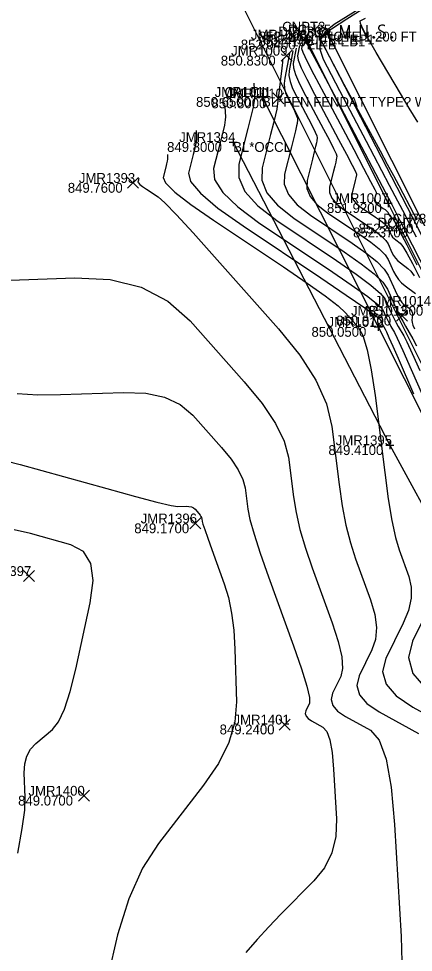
# Model space of a CAD drawing. Extents: x 1654928 to 1810050, y 486881 to 626330.
# Drawn here: x 1801297.5 to 1801345.6, y 489876.6 to 489990.4 of the extents above; entities that cross this region are included whole.
import ezdxf

# ---------------------------------------------------------------- set-up
doc = ezdxf.new("R2010")
doc.units = 0
for name, color, linetype in [('DT_X_Contour_Major', 7, 'Continuous'), ('DT_X_Contour_Minor', 7, 'Continuous'), ('PV_X_EOP', 7, 'Continuous'), ('PV_X_Shoulder', 7, 'Continuous'), ('RD_X_Fence', 7, 'Continuous'), ('RW_X_Esmt_SH', 7, 'Continuous'), ('SV_P_Control_Cells_Set', 7, 'Continuous'), ('SV_X_Break_Lines', 7, 'Continuous'), ('SV_X_Occupation_Line', 7, 'Continuous'), ('SV_X_Random_Point', 7, 'Continuous'), ('SV_X_Shot_Marker', 7, 'Continuous'), ('SV_X_Text_Comment', 7, 'Continuous'), ('SV_X_Text_Elevation', 7, 'Continuous'), ('SV_X_Text_Name', 7, 'Continuous')]:
    doc.layers.add(name, color=color, linetype=linetype)

msp = doc.modelspace()

# ---------------------------------------------------------------- linework, layer by layer
at = {"layer": 'DT_X_Contour_Major'}
for points in [[(1801332.52, 489987.76), (1801332.49, 489987.64), (1801332.55, 489987.5), (1801332.74, 489987.12), (1801333.06, 489986.51), (1801333.51, 489985.67), (1801335.91, 489981.18), (1801341.4, 489970.75), (1801342.57, 489968.52), (1801342.99, 489967.71), (1801343.65, 489966.42), (1801344.55, 489964.66), (1801350.2, 489953.61)], [(1801330.52, 489986.14), (1801329.94, 489983.11), (1801329.87, 489982.48), (1801329.89, 489981.88), (1801330.02, 489981.32), (1801330.25, 489980.78), (1801330.98, 489979.41), (1801331.22, 489978.94), (1801331.38, 489978.55), (1801331.47, 489978.26), (1801331.49, 489978.04), (1801331.43, 489977.6), (1801331.38, 489977.3), (1801331.24, 489976.72), (1801331.04, 489975.88), (1801330.76, 489974.77), (1801329.91, 489971.44), (1801329.87, 489970.19), (1801330.38, 489968.94), (1801331.45, 489967.67), (1801333.07, 489966.41), (1801338.14, 489963.02), (1801339.84, 489961.82), (1801341.15, 489960.77), (1801342.05, 489959.86), (1801342.56, 489959.1), (1801343.39, 489957.26), (1801343.69, 489956.63), (1801343.97, 489956.14), (1801344.23, 489955.77), (1801344.47, 489955.54), (1801345.09, 489955.08), (1801345.29, 489954.9), (1801345.43, 489954.71), (1801345.5, 489954.49), (1801345.51, 489954.27), (1801345.44, 489953.64), (1801345.46, 489953.37), (1801345.57, 489953.01), (1801345.76, 489952.58)], [(1801315.62, 489973.84), (1801315.65, 489973.38), (1801315.64, 489973.24), (1801315.6, 489973), (1801315.52, 489972.68), (1801315.42, 489972.26), (1801315.11, 489971.02), (1801315.4, 489970.35), (1801316.53, 489969.25), (1801318.48, 489967.74), (1801321.26, 489965.82), (1801329.79, 489960.12), (1801332.65, 489958.16), (1801334.87, 489956.58), (1801336.43, 489955.37), (1801337.35, 489954.52), (1801338.9, 489952.77), (1801339.47, 489951.76), (1801340, 489950.03), (1801340.49, 489947.59), (1801340.95, 489944.44), (1801342.12, 489935.09), (1801342.56, 489931.87), (1801343, 489929.22), (1801343.45, 489927.14), (1801343.89, 489925.64), (1801345.07, 489922.38), (1801345.36, 489921.11), (1801345.34, 489919.74), (1801345.01, 489918.27), (1801344.37, 489916.7), (1801342.26, 489912.4), (1801341.87, 489910.82), (1801342.29, 489909.3), (1801343.51, 489907.86), (1801345.55, 489906.48), (1801352.05, 489902.89)], [(1801297.36, 489888.67), (1801297.9, 489891.68), (1801298.21, 489893.94), (1801298.28, 489895.45), (1801298.16, 489898.49), (1801298.22, 489899.56), (1801298.47, 489900.51), (1801298.92, 489901.34), (1801299.58, 489902.05), (1801301.6, 489903.77), (1801302.34, 489904.71), (1801303.06, 489906.25), (1801303.76, 489908.38), (1801304.43, 489911.11), (1801306.21, 489919.18), (1801306.56, 489921.9), (1801306.28, 489923.98), (1801305.37, 489925.44), (1801303.83, 489926.27), (1801298.9, 489927.65), (1801296.93, 489928.07)]]:
    msp.add_lwpolyline(points, dxfattribs=at)
at = {"layer": 'DT_X_Contour_Minor'}
for points in [[(1801342.25, 489993.6), (1801335.96, 489989.67), (1801334.86, 489988.77), (1801334.27, 489987.77), (1801334.19, 489986.66), (1801334.61, 489985.44), (1801337.11, 489980.68), (1801339.85, 489975.46), (1801342.68, 489970.08), (1801343.68, 489968.17), (1801344.56, 489966.49), (1801345.31, 489965.02), (1801345.95, 489963.78)], [(1801340.16, 489991.98), (1801337.52, 489990.31), (1801335.63, 489989.11), (1801334.52, 489988.36), (1801334.17, 489988.07), (1801334.51, 489987.41), (1801337.15, 489982.38), (1801341.56, 489974.28), (1801342.44, 489972.65), (1801343.2, 489971.25), (1801343.84, 489970.06), (1801344.35, 489969.1), (1801346.06, 489965.87)], [(1801346.15, 489977.78), (1801345.12, 489979.46), (1801344.05, 489981.26), (1801341.1, 489986.23), (1801340.15, 489987.87), (1801339.51, 489989.06), (1801339.17, 489989.8), (1801339.13, 489990.09), (1801339.45, 489990.26)], [(1801339.45, 489990.26), (1801339.76, 489990.45)], [(1801332.12, 489987.43), (1801331.98, 489986.74), (1801332.13, 489986.28), (1801332.63, 489985.22), (1801333.48, 489983.56), (1801334.68, 489981.29), (1801338.34, 489974.42), (1801339.54, 489972.16), (1801340.4, 489970.54), (1801340.92, 489969.56), (1801341.09, 489969.22), (1801341.08, 489969.16), (1801341.07, 489969.12), (1801341.03, 489968.94), (1801340.88, 489968.36), (1801340.88, 489968.2), (1801340.94, 489968.03), (1801341.08, 489967.87), (1801341.29, 489967.7), (1801341.95, 489967.26), (1801342.18, 489967.1), (1801342.35, 489966.97), (1801342.46, 489966.85), (1801342.53, 489966.75), (1801342.64, 489966.51), (1801342.68, 489966.42), (1801342.74, 489966.35), (1801342.8, 489966.28), (1801342.88, 489966.21), (1801343.08, 489966.06), (1801343.33, 489965.66), (1801343.9, 489964.58), (1801344.82, 489962.82), (1801346.06, 489960.37)], [(1801330.92, 489986.46), (1801330.45, 489984.02), (1801330.43, 489983.43), (1801330.58, 489982.72), (1801330.88, 489981.88), (1801331.35, 489980.91), (1801332.82, 489978.16), (1801333.3, 489977.24), (1801333.64, 489976.55), (1801333.83, 489976.08), (1801333.89, 489975.84), (1801333.84, 489975.49), (1801333.8, 489975.25), (1801333.7, 489974.8), (1801333.53, 489974.15), (1801333.32, 489973.27), (1801332.65, 489970.67), (1801332.62, 489969.69), (1801333.02, 489968.71), (1801333.86, 489967.72), (1801335.13, 489966.73), (1801339.09, 489964.08), (1801340.43, 489963.14), (1801341.45, 489962.32), (1801342.16, 489961.61), (1801342.55, 489961.01), (1801343.2, 489959.57), (1801343.47, 489959.06), (1801343.8, 489958.59), (1801344.18, 489958.17), (1801344.62, 489957.8), (1801345.87, 489956.88)], [(1801331.32, 489986.79), (1801330.96, 489984.92), (1801331, 489984.38), (1801331.26, 489983.55), (1801331.75, 489982.44), (1801332.46, 489981.03), (1801334.66, 489976.91), (1801335.38, 489975.55), (1801335.89, 489974.55), (1801336.19, 489973.91), (1801336.29, 489973.63), (1801336.26, 489973.38), (1801336.22, 489973.21), (1801336.15, 489972.89), (1801336.03, 489972.41), (1801335.87, 489971.78), (1801335.39, 489969.9), (1801335.37, 489969.19), (1801335.66, 489968.48), (1801336.27, 489967.77), (1801337.18, 489967.06), (1801340.05, 489965.14), (1801341.01, 489964.46), (1801341.75, 489963.87), (1801342.26, 489963.35), (1801342.55, 489962.92), (1801343.01, 489961.88), (1801343.21, 489961.51), (1801343.45, 489961.17), (1801343.72, 489960.87), (1801344.04, 489960.61), (1801344.94, 489959.94), (1801345.3, 489959.59), (1801345.72, 489959.03)], [(1801331.72, 489987.11), (1801331.47, 489985.83), (1801331.56, 489985.33), (1801331.94, 489984.39), (1801332.61, 489983), (1801333.57, 489981.16), (1801336.5, 489975.66), (1801337.46, 489973.85), (1801338.15, 489972.54), (1801338.56, 489971.74), (1801338.69, 489971.43), (1801338.67, 489971.27), (1801338.65, 489971.17), (1801338.6, 489970.97), (1801338.53, 489970.67), (1801338.14, 489969.13), (1801338.12, 489968.7), (1801338.3, 489968.26), (1801338.67, 489967.82), (1801339.24, 489967.38), (1801341, 489966.2), (1801341.59, 489965.78), (1801342.05, 489965.42), (1801342.36, 489965.1), (1801342.54, 489964.84), (1801342.83, 489964.2), (1801342.95, 489963.97), (1801343.09, 489963.76), (1801343.26, 489963.57), (1801343.46, 489963.41), (1801344.01, 489963), (1801344.32, 489962.63), (1801344.81, 489961.81), (1801345.5, 489960.54), (1801346.38, 489958.84)], [(1801329.65, 489985.43), (1801329.67, 489985.14), (1801329.66, 489985.01), (1801329.63, 489984.73), (1801329.59, 489984.29), (1801329.51, 489983.71), (1801329.14, 489980.66), (1801329.02, 489979.71), (1801328.95, 489979.34), (1801328.79, 489978.64), (1801328.54, 489977.62), (1801328.2, 489976.26), (1801327.17, 489972.21), (1801327.12, 489970.69), (1801327.74, 489969.16), (1801329.04, 489967.63), (1801331.02, 489966.08), (1801337.19, 489961.96), (1801339.25, 489960.51), (1801340.82, 489959.28), (1801341.89, 489958.25), (1801342.46, 489957.42), (1801343.33, 489955.5), (1801343.65, 489954.8), (1801343.98, 489954.13), (1801344.32, 489953.5), (1801344.66, 489952.9), (1801345.57, 489951.34), (1801346.01, 489950.51)], [(1801326.15, 489982.53), (1801326.23, 489980.93), (1801326.2, 489980.42), (1801326.06, 489979.6), (1801325.8, 489978.45), (1801325.44, 489976.99), (1801324.34, 489972.66), (1801324.32, 489971.01), (1801325.08, 489969.31), (1801326.63, 489967.56), (1801328.96, 489965.76), (1801336.23, 489960.9), (1801338.65, 489959.24), (1801340.44, 489957.9), (1801341.61, 489956.88), (1801342.16, 489956.19), (1801342.8, 489954.79), (1801343.04, 489954.27), (1801343.28, 489953.78), (1801343.52, 489953.32), (1801343.77, 489952.88), (1801344.44, 489951.73), (1801344.82, 489950.98), (1801345.48, 489949.56), (1801346.42, 489947.49)], [(1801322.64, 489979.63), (1801322.71, 489978.41), (1801322.68, 489978.03), (1801322.57, 489977.4), (1801322.38, 489976.53), (1801322.1, 489975.41), (1801321.26, 489972.11), (1801321.38, 489970.76), (1801322.36, 489969.2), (1801324.2, 489967.43), (1801326.91, 489965.43), (1801335.28, 489959.84), (1801338.05, 489957.96), (1801340.07, 489956.52), (1801341.34, 489955.52), (1801341.86, 489954.97), (1801342.27, 489954.07), (1801342.42, 489953.74), (1801342.57, 489953.43), (1801342.73, 489953.13), (1801342.89, 489952.85), (1801343.31, 489952.13), (1801343.64, 489951.45), (1801344.32, 489949.95), (1801345.35, 489947.63), (1801346.73, 489944.5)], [(1801319.13, 489976.74), (1801319.18, 489975.9), (1801319.16, 489975.63), (1801319.08, 489975.2), (1801318.95, 489974.6), (1801318.76, 489973.83), (1801318.18, 489971.56), (1801318.44, 489970.52), (1801319.64, 489969.1), (1801321.77, 489967.3), (1801324.86, 489965.11), (1801334.33, 489958.78), (1801337.44, 489956.68), (1801339.69, 489955.14), (1801341.06, 489954.16), (1801341.56, 489953.74), (1801341.73, 489953.35), (1801341.8, 489953.21), (1801341.87, 489953.08), (1801341.93, 489952.95), (1801342, 489952.83), (1801342.18, 489952.52), (1801342.33, 489952.21), (1801342.64, 489951.53), (1801343.11, 489950.47), (1801343.75, 489949.02), (1801345.65, 489944.67)], [(1801312.11, 489970.94), (1801312.12, 489970.87), (1801312.12, 489970.84), (1801312.11, 489970.8), (1801312.08, 489970.68), (1801312.03, 489970.47), (1801312.08, 489970.36), (1801312.27, 489970.18), (1801312.59, 489969.93), (1801313.05, 489969.61), (1801314.48, 489968.66), (1801315.31, 489967.93), (1801316.73, 489966.48), (1801318.76, 489964.29), (1801321.38, 489961.36), (1801329.16, 489952.59), (1801331.76, 489949.38), (1801333.71, 489946.33), (1801335.01, 489943.43), (1801335.67, 489940.69), (1801336.56, 489933.59), (1801336.94, 489931.03), (1801337.4, 489928.67), (1801337.95, 489926.51), (1801338.58, 489924.54), (1801340.39, 489919.56), (1801340.91, 489917.78), (1801341.11, 489916.17), (1801341, 489914.73), (1801340.57, 489913.45), (1801339.01, 489910.28), (1801338.73, 489909.12), (1801339.03, 489908), (1801339.94, 489906.94), (1801341.44, 489905.92), (1801346.23, 489903.28)], [(1801282.93, 489958.03), (1801304.31, 489958.79), (1801308.63, 489958.58), (1801312.42, 489957.64), (1801315.68, 489955.96), (1801318.41, 489953.55), (1801325, 489946.13), (1801327.18, 489943.47), (1801328.81, 489941.05), (1801329.88, 489938.88), (1801330.39, 489936.94), (1801330.99, 489932.09), (1801331.31, 489930.19), (1801331.79, 489928.12), (1801332.45, 489925.87), (1801333.27, 489923.44), (1801335.7, 489916.75), (1801336.45, 489914.46), (1801336.88, 489912.61), (1801336.98, 489911.19), (1801336.77, 489910.2), (1801335.77, 489908.17), (1801335.58, 489907.42), (1801335.78, 489906.7), (1801336.36, 489906.01), (1801337.33, 489905.36), (1801340.4, 489903.66), (1801341.45, 489902.47), (1801342.29, 489900.15), (1801342.91, 489896.72), (1801343.32, 489892.16), (1801344.13, 489878.53), (1801344.24, 489873.89)], [(1801297.29, 489944.68), (1801299.8, 489944.54), (1801302.56, 489944.57), (1801310.28, 489944.84), (1801312.97, 489944.75), (1801315.28, 489944.25), (1801317.18, 489943.36), (1801318.7, 489942.07), (1801322.22, 489938.1), (1801323.39, 489936.68), (1801324.26, 489935.39), (1801324.83, 489934.22), (1801325.11, 489933.19), (1801325.43, 489930.6), (1801325.68, 489929.35), (1801326.19, 489927.56), (1801326.95, 489925.23), (1801327.96, 489922.35), (1801331.01, 489913.94), (1801331.99, 489911.14), (1801332.64, 489909.04), (1801332.97, 489907.65), (1801332.97, 489906.96), (1801332.52, 489906.05), (1801332.44, 489905.72), (1801332.53, 489905.4), (1801332.79, 489905.09), (1801333.21, 489904.8), (1801334.58, 489904.05), (1801335.05, 489903.52), (1801335.42, 489902.49), (1801335.7, 489900.96), (1801335.88, 489898.94), (1801336.24, 489892.88), (1801336.17, 489890.7), (1801335.69, 489888.71), (1801334.79, 489886.91), (1801333.48, 489885.3), (1801329.45, 489881.26), (1801327.97, 489879.72), (1801326.55, 489878.17), (1801325.2, 489876.58)], [(1801293.96, 489937), (1801297.65, 489936.06), (1801308.21, 489933.11), (1801311.72, 489932.14), (1801314.34, 489931.45), (1801316.06, 489931.05), (1801316.88, 489930.92), (1801317.89, 489930.95), (1801318.24, 489930.94), (1801318.54, 489930.88), (1801318.79, 489930.76), (1801318.99, 489930.59), (1801319.45, 489930.08), (1801319.6, 489929.89), (1801319.71, 489929.72), (1801319.79, 489929.57), (1801319.82, 489929.43), (1801319.87, 489929.1), (1801319.95, 489928.79), (1801320.18, 489928.12), (1801320.54, 489927.09), (1801321.04, 489925.7), (1801322.56, 489921.51), (1801323.07, 489919.83), (1801323.45, 489917.95), (1801323.71, 489915.85), (1801323.84, 489913.55), (1801324.03, 489907.13), (1801323.83, 489904.69), (1801323.1, 489902.19), (1801321.84, 489899.62), (1801320.04, 489896.98), (1801314.54, 489889.87), (1801312.6, 489886.85), (1801310.93, 489883.13), (1801309.52, 489878.72), (1801308.37, 489873.61)], [(1801348.18, 489919.95), (1801345.51, 489914.51), (1801345.01, 489912.52), (1801345.54, 489910.6), (1801347.09, 489908.78)]]:
    msp.add_lwpolyline(points, dxfattribs=at)
at = {"layer": 'PV_X_EOP'}
msp.add_lwpolyline([(1801513.79, 489634.04), (1801503.26, 489654.96), (1801492.69, 489675.84), (1801481.8, 489697.7), (1801472.08, 489717.63), (1801460.78, 489739.41), (1801448, 489764.97), (1801436.55, 489786.89), (1801425.24, 489809.7), (1801414.35, 489830.89), (1801402.21, 489854.74), (1801391.78, 489876.06), (1801380.01, 489899.32), (1801369.39, 489920.81), (1801356.62, 489946.31), (1801346.85, 489965.4), (1801335.26, 489988.44)], dxfattribs=at)
at = {"layer": 'PV_X_Shoulder'}
msp.add_lwpolyline([(1801513.05, 489633.48), (1801502.43, 489654.4), (1801492.16, 489675.44), (1801481.05, 489697.24), (1801471.1, 489717.06), (1801459.97, 489738.84), (1801447, 489764.52), (1801435.94, 489786.18), (1801424.33, 489809.16), (1801413.39, 489830.35), (1801401.61, 489854.26), (1801390.81, 489875.35), (1801379.3, 489898.98), (1801368.61, 489920.2), (1801355.56, 489945.92), (1801346.17, 489964.92), (1801334.14, 489988.2)], dxfattribs=at)
at = {"layer": 'RD_X_Fence'}
msp.add_lwpolyline([(1801327.16, 489980.83), (1801341.34, 489952.82), (1801353.98, 489927.72), (1801368.65, 489898.4), (1801382.75, 489869.73), (1801399.28, 489836.54), (1801405.62, 489823.33), (1801393.76, 489823.04), (1801375.98, 489823.45), (1801361.09, 489823.97), (1801335.06, 489824.22), (1801306.24, 489824.99)], dxfattribs=at)
at = {"layer": 'RW_X_Esmt_SH'}
msp.add_line((1801533.56, 489574.54), (1801308.54, 490024.45), dxfattribs=at)
at = {"layer": 'SV_P_Control_Cells_Set'}
for points in [[(1801336.79, 489987.99), (1801336.79, 489989.59), (1801337.29, 489987.99), (1801337.78, 489989.59), (1801337.78, 489987.99)], [(1801339.16, 489987.99), (1801339.16, 489989.59), (1801339.98, 489987.99), (1801339.98, 489989.59)], [(1801342.13, 489989.48), (1801342.11, 489989.5), (1801342.08, 489989.53), (1801341.98, 489989.57), (1801341.86, 489989.59), (1801341.77, 489989.59), (1801341.74, 489989.59), (1801341.59, 489989.56), (1801341.47, 489989.48), (1801341.39, 489989.38), (1801341.37, 489989.28), (1801341.37, 489989.2), (1801341.39, 489989.1), (1801341.48, 489989.01), (1801342.09, 489988.64), (1801342.14, 489988.59), (1801342.17, 489988.53), (1801342.19, 489988.46), (1801342.19, 489988.38), (1801342.18, 489988.31), (1801342.17, 489988.26), (1801342.14, 489988.19), (1801342.12, 489988.14), (1801342.1, 489988.11), (1801342.07, 489988.07), (1801342.03, 489988.04), (1801341.99, 489988.02), (1801341.96, 489988.01), (1801341.86, 489987.99), (1801341.7, 489987.99), (1801341.6, 489988.02), (1801341.46, 489988.11), (1801341.37, 489988.18)], [(1801338.55, 489988.21), (1801338.6, 489988.21), (1801338.64, 489988.18), (1801338.67, 489988.13), (1801338.67, 489988.07), (1801338.64, 489988.02), (1801338.6, 489987.99), (1801338.55, 489987.99), (1801338.52, 489988.02), (1801338.48, 489988.07), (1801338.48, 489988.13), (1801338.52, 489988.18), (1801338.55, 489988.21)], [(1801340.77, 489988.21), (1801340.82, 489988.21), (1801340.85, 489988.18), (1801340.89, 489988.13), (1801340.89, 489988.07), (1801340.85, 489988.02), (1801340.82, 489987.99), (1801340.77, 489987.99), (1801340.73, 489988.02), (1801340.7, 489988.07), (1801340.7, 489988.13), (1801340.73, 489988.18), (1801340.77, 489988.21)], [(1801342.95, 489988.21), (1801343, 489988.21), (1801343.04, 489988.18), (1801343.07, 489988.13), (1801343.07, 489988.07), (1801343.04, 489988.02), (1801343, 489987.99), (1801342.95, 489987.99), (1801342.91, 489988.02), (1801342.88, 489988.07), (1801342.88, 489988.13), (1801342.91, 489988.18), (1801342.95, 489988.21)]]:
    msp.add_lwpolyline(points, dxfattribs=at)
msp.add_circle((1801334.7, 489988.79), 0.497, dxfattribs=at)
at = {"layer": 'SV_X_Break_Lines'}
msp.add_lwpolyline([(1801419.48, 489816.26), (1801413.61, 489827.58), (1801399.23, 489854.9), (1801388.21, 489875.79), (1801377.39, 489897.45), (1801365.99, 489920.5), (1801353.32, 489946.38), (1801342.53, 489967.9), (1801332.59, 489987.82)], dxfattribs=at)
at = {"layer": 'SV_X_Occupation_Line'}
msp.add_lwpolyline([(1801323.64, 489975.34), (1801342.75, 489938.4), (1801356.31, 489913.55), (1801376.91, 489872.2), (1801387.62, 489838.69), (1801379.85, 489831.98), (1801347.71, 489831.54), (1801304.64, 489830.45)], dxfattribs=at)
at = {"layer": 'SV_X_Random_Point'}
for p, q in [((1801329.51, 489985.19), (1801330.85, 489986.53)), ((1801329.51, 489986.53), (1801330.85, 489985.19)), ((1801328.47, 489979.99), (1801329.8, 489981.33)), ((1801328.47, 489981.33), (1801329.8, 489979.99)), ((1801310.75, 489969.7), (1801312.08, 489971.03)), ((1801310.75, 489971.03), (1801312.08, 489969.7)), ((1801343.55, 489953.51), (1801344.89, 489954.85)), ((1801343.55, 489954.85), (1801344.89, 489953.51)), ((1801318.36, 489928.2), (1801319.7, 489929.54)), ((1801318.36, 489929.54), (1801319.7, 489928.2)), ((1801298.08, 489921.79), (1801299.41, 489923.13)), ((1801298.08, 489923.13), (1801299.41, 489921.79)), ((1801329.26, 489903.69), (1801330.59, 489905.02)), ((1801329.26, 489905.02), (1801330.59, 489903.69)), ((1801304.79, 489895.02), (1801306.12, 489896.35)), ((1801304.79, 489896.35), (1801306.12, 489895.02))]:
    msp.add_line(p, q, dxfattribs=at)
at = {"layer": 'SV_X_Shot_Marker'}
for p, q in [((1801334.14, 489988.7), (1801334.14, 489987.7)), ((1801335.26, 489988.94), (1801335.26, 489987.94)), ((1801332.09, 489987.82), (1801333.09, 489987.82)), ((1801332.59, 489988.32), (1801332.59, 489987.32)), ((1801332.59, 489987.82), (1801332.59, 489987.82)), ((1801333.64, 489988.2), (1801334.64, 489988.2)), ((1801334.14, 489988.2), (1801334.14, 489988.2)), ((1801334.76, 489988.44), (1801335.76, 489988.44)), ((1801335.26, 489988.44), (1801335.26, 489988.44)), ((1801326.66, 489980.83), (1801327.66, 489980.83)), ((1801326.66, 489980.83), (1801327.66, 489980.83)), ((1801327.16, 489981.33), (1801327.16, 489980.33)), ((1801327.16, 489981.33), (1801327.16, 489980.33)), ((1801327.16, 489980.83), (1801327.16, 489980.83)), ((1801327.16, 489980.83), (1801327.16, 489980.83)), ((1801323.14, 489975.34), (1801324.14, 489975.34)), ((1801323.64, 489975.84), (1801323.64, 489974.84)), ((1801323.64, 489975.34), (1801323.64, 489975.34)), ((1801342.53, 489968.4), (1801342.53, 489967.4)), ((1801342.03, 489967.9), (1801343.03, 489967.9)), ((1801342.53, 489967.9), (1801342.53, 489967.9)), ((1801341.34, 489953.32), (1801341.34, 489952.32)), ((1801340.84, 489952.82), (1801341.84, 489952.82)), ((1801341.34, 489952.82), (1801341.34, 489952.82)), ((1801342.75, 489938.9), (1801342.75, 489937.9)), ((1801342.25, 489938.4), (1801343.25, 489938.4)), ((1801342.75, 489938.4), (1801342.75, 489938.4))]:
    msp.add_line(p, q, dxfattribs=at)

# ---------------------------------------------------------------- texts
at = {"layer": 'SV_X_Text_Comment'}
for s, p in [('NOTE 1 200 FT N OF CULV W EP', (1801334.7, 489987.59)), ('EL*B', (1801332.59, 489986.62)), ('EL*EB1', (1801334.14, 489987)), ('EL*EP1', (1801335.26, 489987.24)), ("BL*FEN FENDAT TYPE? WOOD HEIGHT? 4.5' OWNER? FARMER ELECTRIC", (1801327.16, 489979.63)), ('BL*OCCL', (1801323.64, 489974.14))]:
    msp.add_text(s, height=1.2, dxfattribs=at).set_placement(p)
at = {"layer": 'SV_X_Text_Elevation'}
for s, p in [('852.4900', (1801326.77, 489987.59)), ('852.0400', (1801324.57, 489986.62)), ('852.4100', (1801326.71, 489987)), ('852.4900', (1801327.33, 489987.24)), ('850.8300', (1801322.13, 489984.66)), ('850.6500', (1801319.11, 489979.63)), ('850.6500', (1801319.11, 489979.63)), ('850.8000', (1801320.99, 489979.46)), ('849.8000', (1801315.58, 489974.14)), ('849.7600', (1801303.47, 489969.16)), ('851.9200', (1801335.08, 489966.7)), ('852.3700', (1801338.27, 489963.72)), ('852.4400', (1801338.93, 489964.2)), ('851.1500', (1801340.13, 489954.18)), ('850.8700', (1801336.21, 489952.98)), ('850.0500', (1801333.19, 489951.61)), ('849.4100', (1801335.26, 489937.2)), ('849.1700', (1801311.58, 489927.67)), ('849.2400', (1801321.99, 489903.16)), ('849.0700', (1801297.41, 489894.49))]:
    msp.add_text(s, height=1.2, dxfattribs=at).set_placement(p)
at = {"layer": 'SV_X_Text_Name'}
for s, p in [('CNPT3', (1801329.62, 489988.79)), ('DCH85', (1801330.33, 489988.44)), ('JMR1008', (1801325.8, 489987.82)), ('DCH86', (1801329.15, 489988.2)), ('JMR1009', (1801323.39, 489985.86)), ('JMR1011', (1801321.39, 489980.83)), ('CALC1', (1801322.59, 489980.83)), ('JMR1010', (1801322.84, 489980.66)), ('JMR1394', (1801317.05, 489975.34)), ('JMR1393', (1801304.82, 489970.36)), ('JMR1007', (1801335.74, 489967.9)), ('DCH77', (1801341.27, 489964.92)), ('DCH78', (1801341.93, 489965.4)), ('JMR1014', (1801340.91, 489955.38)), ('JMR1013', (1801338.02, 489954.18)), ('JMR1012', (1801335.15, 489952.82)), ('JMR1395', (1801336.15, 489938.4)), ('JMR1396', (1801312.36, 489928.87)), ('JMR1397', (1801292.15, 489922.46)), ('JMR1401', (1801323.68, 489904.36)), ('JMR1400', (1801298.67, 489895.69))]:
    msp.add_text(s, height=1.2, dxfattribs=at).set_placement(p)

doc.saveas('drawing.dxf')
